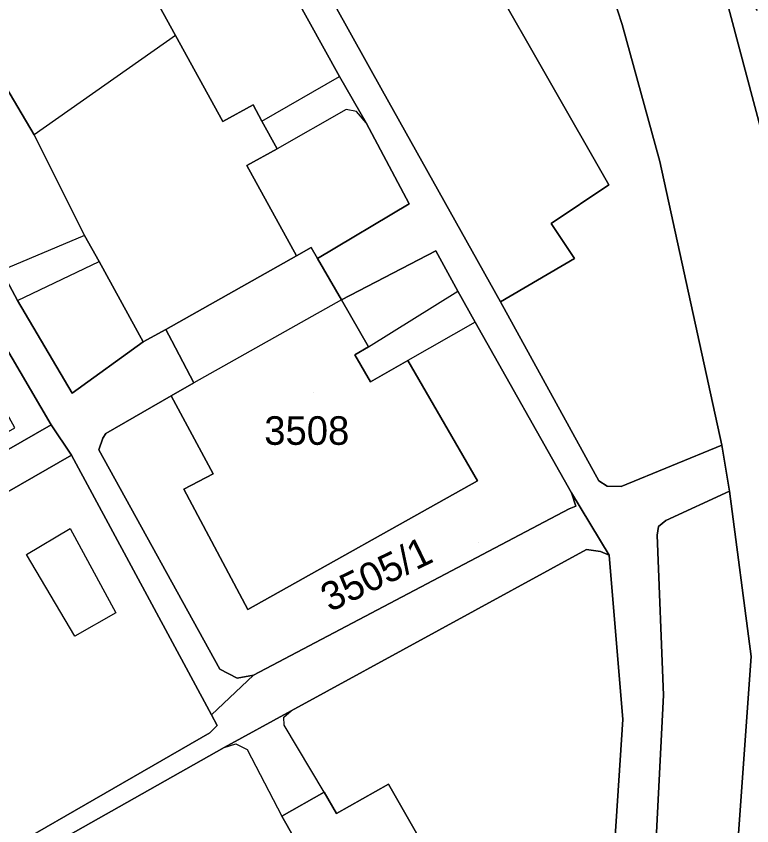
# Model space of a CAD drawing. Extents: x -262715 to -259381, y -1237238 to -1231182.
# Drawn here: x -261408 to -261356.5, y -1235802.5 to -1235745.8 of the extents above; entities that cross this region are included whole.
import ezdxf

# ---------------------------------------------------------------- set-up
doc = ezdxf.new("R2010")
doc.units = 0
for name, color, linetype in [('body_kn', 7, 'Continuous'), ('kladpar_druhypozemkov', 7, 'Continuous'), ('kladpar_hranice', 7, 'Continuous'), ('kladpar_parcelnecisla', 7, 'Continuous'), ('kladpar_plochy', 7, 'Continuous'), ('zappar_hrandruhpozemk', 7, 'Continuous')]:
    doc.layers.add(name, color=color, linetype=linetype)

msp = doc.modelspace()

# ---------------------------------------------------------------- linework, layer by layer
at = {"layer": 'body_kn'}
for p, q in [((-261365.55, -1235746.37), (-261365.55, -1235746.37)), ((-261396.82, -1235747.15), (-261396.82, -1235747.15)), ((-261396.82, -1235747.15), (-261396.82, -1235747.15)), ((-261385.35, -1235750.03), (-261385.35, -1235750.03)), ((-261382.34, -1235751.02), (-261382.34, -1235751.02)), ((-261391.39, -1235752.01), (-261391.39, -1235752.01)), ((-261384.87, -1235752.33), (-261384.87, -1235752.33)), ((-261384.15, -1235752.46), (-261384.15, -1235752.46)), ((-261390.77, -1235753.15), (-261390.77, -1235753.15)), ((-261390.77, -1235753.15), (-261390.77, -1235753.15)), ((-261393.51, -1235753.17), (-261393.51, -1235753.17)), ((-261383.48, -1235753.27), (-261383.48, -1235753.27)), ((-261383.48, -1235753.27), (-261383.48, -1235753.27)), ((-261406.7, -1235754.1), (-261406.7, -1235754.1)), ((-261389.7, -1235755.09), (-261389.7, -1235755.09)), ((-261362.93, -1235755.98), (-261362.93, -1235755.98)), ((-261391.82, -1235756.26), (-261391.82, -1235756.26)), ((-261366.5, -1235757.6), (-261366.5, -1235757.6)), ((-261380.47, -1235758.93), (-261380.47, -1235758.93)), ((-261380.47, -1235758.93), (-261380.47, -1235758.93)), ((-261370.52, -1235760.3), (-261370.52, -1235760.3)), ((-261403.18, -1235761.14), (-261403.18, -1235761.14)), ((-261403.18, -1235761.14), (-261403.18, -1235761.14)), ((-261387.32, -1235761.99), (-261387.32, -1235761.99)), ((-261387.32, -1235761.99), (-261387.32, -1235761.99)), ((-261388.34, -1235762.58), (-261388.34, -1235762.58)), ((-261386.87, -1235762.77), (-261386.87, -1235762.77)), ((-261378.59, -1235762.22), (-261378.59, -1235762.22)), ((-261368.89, -1235762.76), (-261368.89, -1235762.76)), ((-261402.16, -1235762.98), (-261402.16, -1235762.98)), ((-261377.06, -1235765.05), (-261377.06, -1235765.05)), ((-261407.86, -1235765.69), (-261407.86, -1235765.69)), ((-261407.86, -1235765.69), (-261407.86, -1235765.69)), ((-261385.2, -1235765.66), (-261385.2, -1235765.66)), ((-261385.2, -1235765.66), (-261385.2, -1235765.66)), ((-261374.07, -1235765.79), (-261374.07, -1235765.79)), ((-261375.84, -1235767.22), (-261375.84, -1235767.22)), ((-261375.84, -1235767.22), (-261375.84, -1235767.22)), ((-261397.5, -1235767.72), (-261397.5, -1235767.72)), ((-261399.08, -1235768.58), (-261399.08, -1235768.58)), ((-261397.08, -1235768.52), (-261397.08, -1235768.52)), ((-261383.31, -1235768.94), (-261383.31, -1235768.94)), ((-261383.31, -1235768.94), (-261383.31, -1235768.94)), ((-261384.26, -1235769.49), (-261384.26, -1235769.49)), ((-261380.55, -1235769.9), (-261380.55, -1235769.9)), ((-261395.54, -1235771.47), (-261395.54, -1235771.47)), ((-261383.16, -1235771.4), (-261383.16, -1235771.4)), ((-261404.05, -1235772.18), (-261404.05, -1235772.18)), ((-261397.12, -1235772.37), (-261397.12, -1235772.37)), ((-261405.52, -1235774.39), (-261405.52, -1235774.39)), ((-261405.52, -1235774.39), (-261405.52, -1235774.39)), ((-261401.68, -1235775), (-261401.68, -1235775)), ((-261401.89, -1235775.34), (-261401.89, -1235775.34)), ((-261402.17, -1235776.14), (-261402.17, -1235776.14)), ((-261358.59, -1235775.82), (-261358.59, -1235775.82)), ((-261404.09, -1235776.52), (-261404.09, -1235776.52)), ((-261404.09, -1235776.52), (-261404.09, -1235776.52)), ((-261394.18, -1235777.82), (-261394.18, -1235777.82)), ((-261375.69, -1235778.33), (-261375.69, -1235778.33)), ((-261367.19, -1235778.31), (-261367.19, -1235778.31)), ((-261396.24, -1235778.9), (-261396.24, -1235778.9)), ((-261369.1, -1235779.16), (-261369.1, -1235779.16)), ((-261369.1, -1235779.16), (-261369.1, -1235779.16)), ((-261366.61, -1235778.69), (-261366.61, -1235778.69)), ((-261365.63, -1235778.72), (-261365.63, -1235778.72)), ((-261358.05, -1235779.04), (-261358.05, -1235779.04)), ((-261358.05, -1235779.04), (-261358.05, -1235779.04)), ((-261369.27, -1235780.27), (-261369.27, -1235780.27)), ((-261368.8, -1235780.09), (-261368.8, -1235780.09)), ((-261362.51, -1235781.09), (-261362.51, -1235781.09)), ((-261404.18, -1235781.65), (-261404.18, -1235781.65)), ((-261404.18, -1235781.65), (-261404.18, -1235781.65)), ((-261363.03, -1235781.52), (-261363.03, -1235781.52)), ((-261363.1, -1235782.13), (-261363.1, -1235782.13)), ((-261368.05, -1235783.13), (-261368.05, -1235783.13)), ((-261407.25, -1235783.47), (-261407.25, -1235783.47)), ((-261367.08, -1235783.26), (-261367.08, -1235783.26)), ((-261366.48, -1235783.52), (-261366.48, -1235783.52)), ((-261366.48, -1235783.52), (-261366.48, -1235783.52)), ((-261400.98, -1235787.57), (-261400.98, -1235787.57)), ((-261391.76, -1235787.33), (-261391.76, -1235787.33)), ((-261403.85, -1235789.2), (-261403.85, -1235789.2)), ((-261356.53, -1235790.61), (-261356.53, -1235790.61)), ((-261393.71, -1235791.5), (-261393.71, -1235791.5)), ((-261392.51, -1235792.14), (-261392.51, -1235792.14)), ((-261391.35, -1235791.92), (-261391.35, -1235791.92)), ((-261362.66, -1235793.32), (-261362.66, -1235793.32)), ((-261388.71, -1235794.41), (-261388.71, -1235794.41)), ((-261394.29, -1235794.7), (-261394.29, -1235794.7)), ((-261389.24, -1235794.86), (-261389.24, -1235794.86)), ((-261365.52, -1235795.03), (-261365.52, -1235795.03)), ((-261393.89, -1235795.44), (-261393.89, -1235795.44)), ((-261389.2, -1235795.41), (-261389.2, -1235795.41)), ((-261394.41, -1235795.96), (-261394.41, -1235795.96)), ((-261392.6, -1235796.73), (-261392.6, -1235796.73)), ((-261393.4, -1235796.98), (-261393.4, -1235796.98)), ((-261393.4, -1235796.98), (-261393.4, -1235796.98)), ((-261391.79, -1235797.13), (-261391.79, -1235797.13)), ((-261381.91, -1235799.55), (-261381.91, -1235799.55)), ((-261381.91, -1235799.55), (-261381.91, -1235799.55)), ((-261386.4, -1235800.1), (-261386.4, -1235800.1)), ((-261386.4, -1235800.1), (-261386.4, -1235800.1)), ((-261389.37, -1235801.79), (-261389.37, -1235801.79)), ((-261385.54, -1235801.61), (-261385.54, -1235801.61))]:
    msp.add_line(p, q, dxfattribs=at)
at = {"layer": 'kladpar_druhypozemkov'}
for p, q in [((-261387.16, -1235772.17), (-261387.16, -1235772.17)), ((-261375.61, -1235782.63), (-261375.61, -1235782.63))]:
    msp.add_line(p, q, dxfattribs=at)
at = {"layer": 'kladpar_hranice'}
for points in [[(-261418.92, -1235663.7), (-261397.54, -1235702.26), (-261401.27, -1235704.41), (-261399.13, -1235706.95), (-261396.67, -1235708.34), (-261393.68, -1235708.91), (-261391.89, -1235708.67), (-261385.81, -1235705.49), (-261382.81, -1235710.91), (-261387.78, -1235713.58), (-261388.51, -1235714.12), (-261388.91, -1235715.02), (-261389.81, -1235718.25), (-261390.23, -1235721.26), (-261390.1, -1235724.33), (-261385.28, -1235724.4), (-261378.92, -1235735.84), (-261366.5, -1235757.6), (-261370.52, -1235760.3), (-261368.89, -1235762.76), (-261374.07, -1235765.79), (-261382.34, -1235751.02), (-261390.22, -1235736.84), (-261437.66, -1235651.7)], [(-261437.66, -1235651.7), (-261390.22, -1235736.84), (-261382.34, -1235751.02), (-261374.07, -1235765.79), (-261367.19, -1235778.31), (-261366.61, -1235778.69), (-261365.63, -1235778.72), (-261358.59, -1235775.82), (-261358.05, -1235779.04), (-261362.51, -1235781.09), (-261363.03, -1235781.52), (-261363.1, -1235782.13), (-261362.66, -1235793.32), (-261363.93, -1235818.03)], [(-261387.83, -1235670.28), (-261368.01, -1235705.48), (-261371.99, -1235708.77), (-261371.04, -1235709.55), (-261365.53, -1235722.64), (-261364.25, -1235725.87), (-261359.1, -1235741.48), (-261352.38, -1235766.78), (-261351.19, -1235772.76), (-261348.93, -1235790.01), (-261350.64, -1235820.21), (-261351.68, -1235824.27), (-261355.45, -1235838.38), (-261358.1, -1235846.74), (-261360.53, -1235852.69), (-261362.88, -1235858.42), (-261365.45, -1235864.71), (-261367.16, -1235868.27)], [(-261384.6, -1235886.83), (-261372.3, -1235860.94), (-261365.4, -1235844.05), (-261361.59, -1235832.06), (-261360.62, -1235828.38), (-261358.61, -1235819.64), (-261356.53, -1235790.61), (-261358.05, -1235779.04), (-261358.59, -1235775.82), (-261362.93, -1235755.98), (-261365.55, -1235746.37), (-261371.33, -1235728.63), (-261388.56, -1235695.22), (-261393.47, -1235696.69), (-261397.22, -1235689.82)], [(-261366.93, -1235816.73), (-261365.52, -1235795.03), (-261366.48, -1235783.52), (-261369.1, -1235779.16), (-261375.84, -1235767.22), (-261377.06, -1235765.05), (-261378.59, -1235762.22), (-261385.2, -1235765.66), (-261386.87, -1235762.77), (-261380.47, -1235758.93), (-261383.48, -1235753.27), (-261385.35, -1235750.03), (-261392.62, -1235736.87), (-261393.72, -1235735.03), (-261401.07, -1235721.82), (-261402.14, -1235719.9), (-261408.38, -1235708.72), (-261414.32, -1235711.72), (-261415.99, -1235708.7), (-261417.51, -1235709.53), (-261420.85, -1235703.5), (-261424.25, -1235697.37)], [(-261429.88, -1235712.54), (-261427.81, -1235716.31), (-261426.64, -1235718.44), (-261424.39, -1235722.53), (-261420.27, -1235730.03), (-261419.19, -1235732), (-261415.82, -1235738.13), (-261411.3, -1235746.2), (-261410.15, -1235748.3), (-261406.7, -1235754.1), (-261403.18, -1235761.14), (-261402.16, -1235762.98), (-261399.08, -1235768.58), (-261404.05, -1235772.18), (-261407.86, -1235765.69), (-261408.99, -1235763.6), (-261416.42, -1235750.51), (-261417.4, -1235748.54), (-261425.16, -1235735.31), (-261426.22, -1235733.27), (-261432.67, -1235721.52), (-261433.88, -1235719.33), (-261436.09, -1235715.42), (-261429.88, -1235712.54)], [(-261491.09, -1235724.4), (-261487.78, -1235733.38), (-261485.93, -1235732.67), (-261474.13, -1235753.11), (-261472.92, -1235755.22), (-261448.64, -1235797.83), (-261408.06, -1235774.61), (-261413.76, -1235764.26), (-261420.52, -1235756.53), (-261419.84, -1235755.82), (-261418.44, -1235754.29), (-261417.63, -1235753.55), (-261414.79, -1235757.95), (-261410.44, -1235766.03), (-261405.52, -1235774.39), (-261449.9, -1235799.89), (-261475.89, -1235754.88), (-261486.79, -1235735.32), (-261488.66, -1235733.71), (-261491.09, -1235724.4)], [(-261425.16, -1235735.31), (-261417.4, -1235748.54), (-261416.42, -1235750.51), (-261408.99, -1235763.6), (-261407.86, -1235765.69), (-261404.05, -1235772.18), (-261399.08, -1235768.58), (-261397.5, -1235767.72), (-261397.08, -1235768.52), (-261395.54, -1235771.47), (-261397.12, -1235772.37), (-261401.68, -1235775), (-261401.89, -1235775.34), (-261402.17, -1235776.14), (-261393.71, -1235791.5), (-261392.51, -1235792.14), (-261391.35, -1235791.92), (-261394.29, -1235794.7), (-261404.09, -1235776.52), (-261405.52, -1235774.39), (-261410.44, -1235766.03), (-261414.79, -1235757.95), (-261417.63, -1235753.55), (-261432.06, -1235728.17)], [(-261371.33, -1235728.63), (-261365.55, -1235746.37), (-261362.93, -1235755.98), (-261358.59, -1235775.82), (-261365.63, -1235778.72), (-261366.61, -1235778.69), (-261367.19, -1235778.31), (-261374.07, -1235765.79), (-261368.89, -1235762.76), (-261370.52, -1235760.3), (-261366.5, -1235757.6), (-261378.92, -1235735.84)], [(-261392.62, -1235736.87), (-261385.35, -1235750.03), (-261383.48, -1235753.27), (-261380.47, -1235758.93)], [(-261400.1, -1235741.16), (-261396.82, -1235747.15), (-261393.51, -1235753.17), (-261391.39, -1235752.01), (-261390.77, -1235753.15), (-261389.7, -1235755.09), (-261391.82, -1235756.26), (-261388.34, -1235762.58), (-261397.5, -1235767.72), (-261399.08, -1235768.58), (-261402.16, -1235762.98), (-261403.18, -1235761.14), (-261406.7, -1235754.1), (-261410.15, -1235748.3), (-261411.3, -1235746.2), (-261415.82, -1235738.13)], [(-261380.47, -1235758.93), (-261386.87, -1235762.77), (-261387.32, -1235761.99), (-261388.34, -1235762.58), (-261391.82, -1235756.26), (-261389.7, -1235755.09), (-261390.77, -1235753.15), (-261391.39, -1235752.01), (-261393.51, -1235753.17), (-261396.82, -1235747.15), (-261400.1, -1235741.16)], [(-261352.38, -1235766.78), (-261359.1, -1235741.48), (-261356.11, -1235745.4)], [(-261387.32, -1235761.99), (-261386.87, -1235762.77), (-261385.2, -1235765.66), (-261383.31, -1235768.94), (-261384.26, -1235769.49), (-261383.16, -1235771.4), (-261380.55, -1235769.9), (-261375.69, -1235778.33), (-261391.76, -1235787.33), (-261396.24, -1235778.9), (-261394.18, -1235777.82), (-261397.12, -1235772.37), (-261395.54, -1235771.47), (-261397.08, -1235768.52), (-261397.5, -1235767.72), (-261388.34, -1235762.58), (-261387.32, -1235761.99)], [(-261385.2, -1235765.66), (-261378.59, -1235762.22), (-261377.06, -1235765.05), (-261375.84, -1235767.22), (-261369.1, -1235779.16), (-261368.8, -1235780.09), (-261369.27, -1235780.27), (-261391.35, -1235791.92), (-261392.51, -1235792.14), (-261393.71, -1235791.5), (-261402.17, -1235776.14), (-261401.89, -1235775.34), (-261401.68, -1235775), (-261397.12, -1235772.37), (-261394.18, -1235777.82), (-261396.24, -1235778.9), (-261391.76, -1235787.33), (-261375.69, -1235778.33), (-261380.55, -1235769.9), (-261383.16, -1235771.4), (-261384.26, -1235769.49), (-261383.31, -1235768.94), (-261385.2, -1235765.66)], [(-261405.52, -1235774.39), (-261404.09, -1235776.52), (-261448.64, -1235802.15), (-261449.9, -1235799.89), (-261405.52, -1235774.39)], [(-261404.09, -1235776.52), (-261394.29, -1235794.7), (-261393.89, -1235795.44), (-261394.41, -1235795.96), (-261437.48, -1235820.77), (-261438.17, -1235820.11), (-261438.79, -1235819.6), (-261448.64, -1235802.15), (-261404.09, -1235776.52)], [(-261437.48, -1235820.77), (-261394.41, -1235795.96), (-261393.89, -1235795.44), (-261394.29, -1235794.7), (-261391.35, -1235791.92), (-261369.27, -1235780.27), (-261368.8, -1235780.09), (-261369.1, -1235779.16)], [(-261369.1, -1235779.16), (-261366.48, -1235783.52), (-261367.08, -1235783.26), (-261368.05, -1235783.13), (-261388.71, -1235794.41), (-261393.4, -1235796.98), (-261404.35, -1235803.16)], [(-261358.05, -1235779.04), (-261356.53, -1235790.61), (-261358.61, -1235819.64), (-261360.62, -1235828.38), (-261363.85, -1235828.06), (-261365.35, -1235827.1), (-261365.72, -1235825.36), (-261363.93, -1235818.03), (-261362.66, -1235793.32), (-261363.1, -1235782.13), (-261363.03, -1235781.52), (-261362.51, -1235781.09), (-261358.05, -1235779.04)], [(-261404.35, -1235803.16), (-261393.4, -1235796.98), (-261388.71, -1235794.41), (-261368.05, -1235783.13), (-261367.08, -1235783.26), (-261366.48, -1235783.52)], [(-261366.48, -1235783.52), (-261365.52, -1235795.03), (-261366.93, -1235816.73)], [(-261381.91, -1235799.55), (-261375.58, -1235810.62), (-261379.79, -1235812.94), (-261381.68, -1235813.99), (-261388.31, -1235817.65), (-261395.16, -1235821.43), (-261397, -1235822.45), (-261401.21, -1235824.77), (-261404.87, -1235818.03), (-261407.16, -1235813.9), (-261403.52, -1235811.83), (-261404.38, -1235810.32), (-261401.41, -1235808.63), (-261400.55, -1235810.14), (-261394.53, -1235806.72), (-261388.51, -1235803.3), (-261389.37, -1235801.79), (-261386.4, -1235800.1), (-261385.54, -1235801.61), (-261381.91, -1235799.55)], [(-261375.58, -1235810.62), (-261381.91, -1235799.55), (-261385.54, -1235801.61), (-261386.4, -1235800.1), (-261389.37, -1235801.79), (-261388.51, -1235803.3)]]:
    msp.add_lwpolyline(points, dxfattribs=at)
at = {"layer": 'kladpar_plochy'}
for points in [[(-261418.92, -1235663.7), (-261397.54, -1235702.26), (-261401.27, -1235704.41), (-261399.13, -1235706.95), (-261396.67, -1235708.34), (-261393.68, -1235708.91), (-261391.89, -1235708.67), (-261385.81, -1235705.49), (-261382.81, -1235710.91), (-261387.78, -1235713.58), (-261388.51, -1235714.12), (-261388.91, -1235715.02), (-261389.81, -1235718.25), (-261390.23, -1235721.26), (-261390.1, -1235724.33), (-261385.28, -1235724.4), (-261378.92, -1235735.84), (-261366.5, -1235757.6), (-261370.52, -1235760.3), (-261368.89, -1235762.76), (-261374.07, -1235765.79), (-261382.34, -1235751.02), (-261390.22, -1235736.84), (-261437.66, -1235651.7)], [(-261437.66, -1235651.7), (-261390.22, -1235736.84), (-261382.34, -1235751.02), (-261374.07, -1235765.79), (-261367.19, -1235778.31), (-261366.61, -1235778.69), (-261365.63, -1235778.72), (-261358.59, -1235775.82), (-261358.05, -1235779.04), (-261362.51, -1235781.09), (-261363.03, -1235781.52), (-261363.1, -1235782.13), (-261362.66, -1235793.32), (-261363.93, -1235818.03)], [(-261387.83, -1235670.28), (-261368.01, -1235705.48), (-261371.99, -1235708.77), (-261371.04, -1235709.55), (-261365.53, -1235722.64), (-261364.25, -1235725.87), (-261359.1, -1235741.48), (-261352.38, -1235766.78), (-261351.19, -1235772.76), (-261348.93, -1235790.01), (-261350.64, -1235820.21), (-261351.68, -1235824.27), (-261355.45, -1235838.38), (-261358.1, -1235846.74), (-261360.53, -1235852.69), (-261362.88, -1235858.42), (-261365.45, -1235864.71), (-261367.16, -1235868.27)], [(-261384.6, -1235886.83), (-261372.3, -1235860.94), (-261365.4, -1235844.05), (-261361.59, -1235832.06), (-261360.62, -1235828.38), (-261358.61, -1235819.64), (-261356.53, -1235790.61), (-261358.05, -1235779.04), (-261358.59, -1235775.82), (-261362.93, -1235755.98), (-261365.55, -1235746.37), (-261371.33, -1235728.63), (-261388.56, -1235695.22)], [(-261366.93, -1235816.73), (-261365.52, -1235795.03), (-261366.48, -1235783.52), (-261369.1, -1235779.16), (-261375.84, -1235767.22), (-261377.06, -1235765.05), (-261378.59, -1235762.22), (-261385.2, -1235765.66), (-261386.87, -1235762.77), (-261380.47, -1235758.93), (-261383.48, -1235753.27), (-261385.35, -1235750.03), (-261392.62, -1235736.87), (-261393.72, -1235735.03), (-261401.07, -1235721.82), (-261402.14, -1235719.9), (-261408.38, -1235708.72), (-261414.32, -1235711.72), (-261415.99, -1235708.7), (-261417.51, -1235709.53), (-261420.85, -1235703.5), (-261424.25, -1235697.37)], [(-261425.16, -1235735.31), (-261417.4, -1235748.54), (-261416.42, -1235750.51), (-261408.99, -1235763.6), (-261407.86, -1235765.69), (-261404.05, -1235772.18), (-261399.08, -1235768.58), (-261397.5, -1235767.72), (-261397.08, -1235768.52), (-261395.54, -1235771.47), (-261397.12, -1235772.37), (-261401.68, -1235775), (-261401.89, -1235775.34), (-261402.17, -1235776.14), (-261393.71, -1235791.5), (-261392.51, -1235792.14), (-261391.35, -1235791.92), (-261394.29, -1235794.7), (-261404.09, -1235776.52), (-261405.52, -1235774.39), (-261410.44, -1235766.03), (-261414.79, -1235757.95), (-261417.63, -1235753.55), (-261432.06, -1235728.17)], [(-261371.33, -1235728.63), (-261365.55, -1235746.37), (-261362.93, -1235755.98), (-261358.59, -1235775.82), (-261365.63, -1235778.72), (-261366.61, -1235778.69), (-261367.19, -1235778.31), (-261374.07, -1235765.79), (-261368.89, -1235762.76), (-261370.52, -1235760.3), (-261366.5, -1235757.6), (-261378.92, -1235735.84)], [(-261392.62, -1235736.87), (-261385.35, -1235750.03), (-261383.48, -1235753.27), (-261380.47, -1235758.93), (-261386.87, -1235762.77), (-261387.32, -1235761.99), (-261388.34, -1235762.58), (-261391.82, -1235756.26), (-261389.7, -1235755.09), (-261390.77, -1235753.15), (-261391.39, -1235752.01), (-261393.51, -1235753.17), (-261396.82, -1235747.15), (-261400.1, -1235741.16)], [(-261400.1, -1235741.16), (-261396.82, -1235747.15), (-261393.51, -1235753.17), (-261391.39, -1235752.01), (-261390.77, -1235753.15), (-261389.7, -1235755.09), (-261391.82, -1235756.26), (-261388.34, -1235762.58), (-261397.5, -1235767.72), (-261399.08, -1235768.58), (-261402.16, -1235762.98), (-261403.18, -1235761.14), (-261406.7, -1235754.1), (-261410.15, -1235748.3), (-261411.3, -1235746.2), (-261415.82, -1235738.13)], [(-261352.38, -1235766.78), (-261359.1, -1235741.48), (-261356.11, -1235745.4)], [(-261437.48, -1235820.77), (-261394.41, -1235795.96), (-261393.89, -1235795.44), (-261394.29, -1235794.7), (-261391.35, -1235791.92), (-261369.27, -1235780.27), (-261368.8, -1235780.09), (-261369.1, -1235779.16), (-261366.48, -1235783.52), (-261367.08, -1235783.26), (-261368.05, -1235783.13), (-261388.71, -1235794.41), (-261393.4, -1235796.98), (-261404.35, -1235803.16)], [(-261404.35, -1235803.16), (-261393.4, -1235796.98), (-261388.71, -1235794.41), (-261368.05, -1235783.13), (-261367.08, -1235783.26), (-261366.48, -1235783.52), (-261365.52, -1235795.03), (-261366.93, -1235816.73)], [(-261375.58, -1235810.62), (-261381.91, -1235799.55), (-261385.54, -1235801.61), (-261386.4, -1235800.1), (-261389.37, -1235801.79), (-261388.51, -1235803.3)]]:
    msp.add_lwpolyline(points, dxfattribs=at)
for points in [[(-261429.88, -1235712.54), (-261427.81, -1235716.31), (-261426.64, -1235718.44), (-261424.39, -1235722.53), (-261420.27, -1235730.03), (-261419.19, -1235732), (-261415.82, -1235738.13), (-261411.3, -1235746.2), (-261410.15, -1235748.3), (-261406.7, -1235754.1), (-261403.18, -1235761.14), (-261402.16, -1235762.98), (-261399.08, -1235768.58), (-261404.05, -1235772.18), (-261407.86, -1235765.69), (-261408.99, -1235763.6), (-261416.42, -1235750.51), (-261417.4, -1235748.54), (-261425.16, -1235735.31), (-261426.22, -1235733.27), (-261432.67, -1235721.52), (-261433.88, -1235719.33), (-261436.09, -1235715.42)], [(-261491.09, -1235724.4), (-261487.78, -1235733.38), (-261485.93, -1235732.67), (-261474.13, -1235753.11), (-261472.92, -1235755.22), (-261448.64, -1235797.83), (-261408.06, -1235774.61), (-261413.76, -1235764.26), (-261420.52, -1235756.53), (-261419.84, -1235755.82), (-261418.44, -1235754.29), (-261417.63, -1235753.55), (-261414.79, -1235757.95), (-261410.44, -1235766.03), (-261405.52, -1235774.39), (-261449.9, -1235799.89), (-261475.89, -1235754.88), (-261486.79, -1235735.32), (-261488.66, -1235733.71)], [(-261387.32, -1235761.99), (-261386.87, -1235762.77), (-261385.2, -1235765.66), (-261383.31, -1235768.94), (-261384.26, -1235769.49), (-261383.16, -1235771.4), (-261380.55, -1235769.9), (-261375.69, -1235778.33), (-261391.76, -1235787.33), (-261396.24, -1235778.9), (-261394.18, -1235777.82), (-261397.12, -1235772.37), (-261395.54, -1235771.47), (-261397.08, -1235768.52), (-261397.5, -1235767.72), (-261388.34, -1235762.58)], [(-261385.2, -1235765.66), (-261378.59, -1235762.22), (-261377.06, -1235765.05), (-261375.84, -1235767.22), (-261369.1, -1235779.16), (-261368.8, -1235780.09), (-261369.27, -1235780.27), (-261391.35, -1235791.92), (-261392.51, -1235792.14), (-261393.71, -1235791.5), (-261402.17, -1235776.14), (-261401.89, -1235775.34), (-261401.68, -1235775), (-261397.12, -1235772.37), (-261394.18, -1235777.82), (-261396.24, -1235778.9), (-261391.76, -1235787.33), (-261375.69, -1235778.33), (-261380.55, -1235769.9), (-261383.16, -1235771.4), (-261384.26, -1235769.49), (-261383.31, -1235768.94)], [(-261405.52, -1235774.39), (-261404.09, -1235776.52), (-261448.64, -1235802.15), (-261449.9, -1235799.89)], [(-261404.09, -1235776.52), (-261394.29, -1235794.7), (-261393.89, -1235795.44), (-261394.41, -1235795.96), (-261437.48, -1235820.77), (-261438.17, -1235820.11), (-261438.79, -1235819.6), (-261448.64, -1235802.15)], [(-261358.05, -1235779.04), (-261356.53, -1235790.61), (-261358.61, -1235819.64), (-261360.62, -1235828.38), (-261363.85, -1235828.06), (-261365.35, -1235827.1), (-261365.72, -1235825.36), (-261363.93, -1235818.03), (-261362.66, -1235793.32), (-261363.1, -1235782.13), (-261363.03, -1235781.52), (-261362.51, -1235781.09)], [(-261381.91, -1235799.55), (-261375.58, -1235810.62), (-261379.79, -1235812.94), (-261381.68, -1235813.99), (-261388.31, -1235817.65), (-261395.16, -1235821.43), (-261397, -1235822.45), (-261401.21, -1235824.77), (-261404.87, -1235818.03), (-261407.16, -1235813.9), (-261403.52, -1235811.83), (-261404.38, -1235810.32), (-261401.41, -1235808.63), (-261400.55, -1235810.14), (-261394.53, -1235806.72), (-261388.51, -1235803.3), (-261389.37, -1235801.79), (-261386.4, -1235800.1), (-261385.54, -1235801.61)]]:
    msp.add_lwpolyline(points, close=True, dxfattribs=at)
at = {"layer": 'zappar_hrandruhpozemk'}
for p, q in [((-261396.82, -1235747.15), (-261406.7, -1235754.1)), ((-261390.77, -1235753.15), (-261385.35, -1235750.03)), ((-261384.87, -1235752.33), (-261389.7, -1235755.09)), ((-261403.18, -1235761.14), (-261408.99, -1235763.6)), ((-261407.86, -1235765.69), (-261402.16, -1235762.98)), ((-261383.31, -1235768.94), (-261377.06, -1235765.05)), ((-261385.2, -1235765.66), (-261395.54, -1235771.47)), ((-261375.84, -1235767.22), (-261380.55, -1235769.9)), ((-261404.18, -1235781.65), (-261400.98, -1235787.57)), ((-261400.98, -1235787.57), (-261403.85, -1235789.2)), ((-261386.4, -1235800.1), (-261389.2, -1235795.41)), ((-261391.79, -1235797.13), (-261389.37, -1235801.79))]:
    msp.add_line(p, q, dxfattribs=at)
for points in [[(-261383.48, -1235753.27), (-261384.15, -1235752.46), (-261384.87, -1235752.33)], [(-261403.85, -1235789.2), (-261407.25, -1235783.47), (-261404.18, -1235781.65)], [(-261389.2, -1235795.41), (-261389.24, -1235794.86), (-261388.71, -1235794.41)], [(-261393.4, -1235796.98), (-261392.6, -1235796.73), (-261391.79, -1235797.13)]]:
    msp.add_lwpolyline(points, dxfattribs=at)

# ---------------------------------------------------------------- texts
at = {"layer": 'kladpar_parcelnecisla'}
msp.add_text('3508', height=2, dxfattribs=at).set_placement((-261390.603, -1235775.8))
msp.add_text('3505/1', height=2, rotation=26, dxfattribs=at).set_placement((-261386.012, -1235787.532))

doc.saveas('drawing.dxf')
